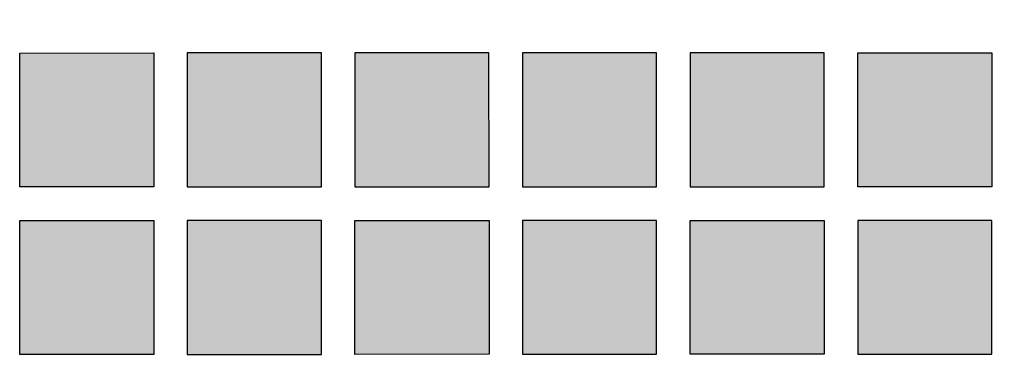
# Model space of a CAD drawing. Header units: millimetres. Extents: x -3873 to -97, y 912 to 4165.
# Tile 235 of 656: x -3057 to -2969, y 1368 to 1399. Entities that reach past the tile are written whole.
import ezdxf

# ---------------------------------------------------------------- set-up
doc = ezdxf.new("R2010")
doc.units = ezdxf.units.MM
doc.layers.add('pattern', color=7, linetype='Continuous', true_color=0x000000)

msp = doc.modelspace()

# ---------------------------------------------------------------- hatches: boundary and pattern name
at = {"layer": 'pattern'}
for points in [[(-3045.187, 1383.675), (-3057.187, 1383.674), (-3057.188, 1395.674), (-3045.188, 1395.675)], [(-3030.188, 1395.676), (-3042.188, 1395.675), (-3042.187, 1383.675), (-3030.187, 1383.676)], [(-3015.188, 1395.677), (-3027.188, 1395.676), (-3027.187, 1383.676), (-3015.187, 1383.677)], [(-3000.188, 1395.678), (-3012.188, 1395.677), (-3012.187, 1383.678), (-3000.187, 1383.679)], [(-2985.187, 1383.68), (-2985.188, 1395.679), (-2997.188, 1395.679), (-2997.187, 1383.679)], [(-2970.188, 1395.681), (-2970.187, 1383.681), (-2982.187, 1383.68), (-2982.188, 1395.68)], [(-3045.187, 1380.675), (-3045.186, 1368.675), (-3057.186, 1368.674), (-3057.187, 1380.674)], [(-3042.187, 1380.675), (-3042.186, 1368.675), (-3030.186, 1368.676), (-3030.187, 1380.676)], [(-3015.187, 1380.677), (-3015.186, 1368.677), (-3027.186, 1368.676), (-3027.187, 1380.676)], [(-3000.186, 1368.678), (-3000.187, 1380.678), (-3012.187, 1380.677), (-3012.186, 1368.678)], [(-2997.186, 1368.679), (-2997.187, 1380.679), (-2985.187, 1380.68), (-2985.186, 1368.68)], [(-2982.187, 1380.68), (-2982.186, 1368.68), (-2970.186, 1368.681), (-2970.187, 1380.681)]]:
    msp.add_hatch(color=256, dxfattribs=at).paths.add_polyline_path(points, flags=0)

# ---------------------------------------------------------------- linework, layer by layer
for points in [[(-3045.187, 1383.675), (-3057.187, 1383.674), (-3057.188, 1395.674), (-3045.188, 1395.675)], [(-3030.188, 1395.676), (-3042.188, 1395.675), (-3042.187, 1383.675), (-3030.187, 1383.676)], [(-3015.188, 1395.677), (-3027.188, 1395.676), (-3027.187, 1383.676), (-3015.187, 1383.677)], [(-3000.188, 1395.678), (-3012.188, 1395.677), (-3012.187, 1383.678), (-3000.187, 1383.679)], [(-2985.187, 1383.68), (-2985.188, 1395.679), (-2997.188, 1395.679), (-2997.187, 1383.679)], [(-2970.188, 1395.681), (-2970.187, 1383.681), (-2982.187, 1383.68), (-2982.188, 1395.68)], [(-3045.187, 1380.675), (-3045.186, 1368.675), (-3057.186, 1368.674), (-3057.187, 1380.674)], [(-3042.187, 1380.675), (-3042.186, 1368.675), (-3030.186, 1368.676), (-3030.187, 1380.676)], [(-3015.187, 1380.677), (-3015.186, 1368.677), (-3027.186, 1368.676), (-3027.187, 1380.676)], [(-3000.186, 1368.678), (-3000.187, 1380.678), (-3012.187, 1380.677), (-3012.186, 1368.678)], [(-2997.186, 1368.679), (-2997.187, 1380.679), (-2985.187, 1380.68), (-2985.186, 1368.68)], [(-2982.187, 1380.68), (-2982.186, 1368.68), (-2970.186, 1368.681), (-2970.187, 1380.681)]]:
    msp.add_lwpolyline(points, close=True, dxfattribs=at)
for radius, start, end in [(387.7, 319.28107, 359.74518), (411.7, 323.83713, 351.29627)]:
    msp.add_arc((-3328.434, 1457.006), radius, start, end, dxfattribs=at)
at = {"layer": 'pattern', "extrusion": (0, 0, -1)}
for radius, start, end in [(375.7, 180.2631, 215.84366), (399.7, 184.10139, 220.92045)]:
    msp.add_arc((3328.434, 1457.006), radius, start, end, dxfattribs=at)

doc.saveas('drawing.dxf')
